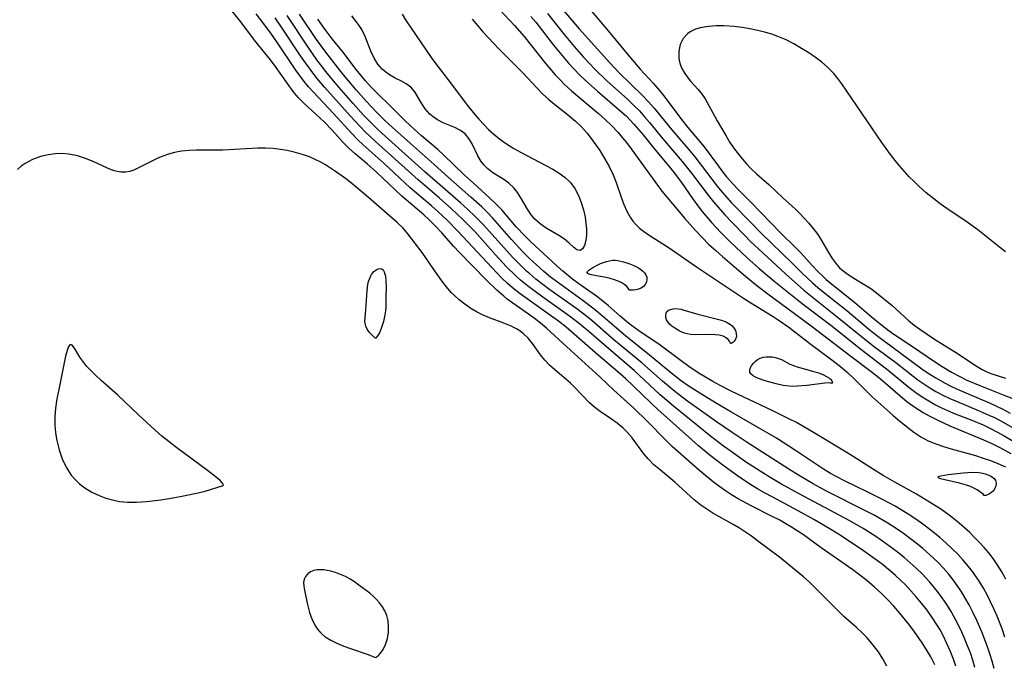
# Model space of a CAD drawing. Header units: inches. Extents: x 1073367 to 1082519, y 1569854 to 1574957.
# Tile 309 of 565: x 1080388 to 1080582, y 1572117 to 1572244. Entities that reach past the tile are written whole.
import ezdxf

# ---------------------------------------------------------------- set-up
doc = ezdxf.new("R2010")
doc.units = ezdxf.units.IN
doc.header["$MEASUREMENT"] = 0
doc.layers.add('CGG_CurvaNivelLidar_v1', color=7, linetype='Continuous', lineweight=30, true_color=0x008008)

msp = doc.modelspace()

# ---------------------------------------------------------------- linework, layer by layer
at = {"layer": 'CGG_CurvaNivelLidar_v1'}
for points in [[(1080493.7148, 1572247.7078, 74.5), (1080498.716, 1572241.8301, 74.5), (1080504.7531, 1572235.0951, 74.5), (1080506.6215, 1572233.1294, 74.5), (1080511.1061, 1572228.717, 74.5), (1080512.3548, 1572227.4009, 74.5), (1080513.4664, 1572226.1413, 74.5), (1080516.9654, 1572221.909, 74.5), (1080520.5228, 1572217.7487, 74.5), (1080521.4714, 1572216.587, 74.5), (1080524.8253, 1572212.1519, 74.5), (1080525.8918, 1572210.7971, 74.5), (1080526.8159, 1572209.6894, 74.5), (1080528.7451, 1572207.545, 74.5), (1080532.5902, 1572203.5435, 74.5), (1080534.5562, 1572201.549, 74.5), (1080540.6191, 1572195.6992, 74.5), (1080542.5871, 1572193.7326, 74.5), (1080544.6885, 1572191.7631, 74.5), (1080545.7753, 1572190.8145, 74.5), (1080547.1433, 1572189.6822, 74.5), (1080551.4324, 1572186.3095, 74.5), (1080555.6976, 1572182.7031, 74.5), (1080556.7892, 1572181.8221, 74.5), (1080558.6138, 1572180.428, 74.5), (1080566.2406, 1572174.8342, 74.5), (1080567.4723, 1572173.976, 74.5), (1080568.9827, 1572173.0138, 74.5), (1080570.7251, 1572172.0405, 74.5), (1080572.1012, 1572171.3452, 74.5), (1080573.4997, 1572170.6862, 74.5), (1080574.9152, 1572170.0568, 74.5), (1080579.7319, 1572168.0121, 74.5), (1080582.1928, 1572166.8496, 74.5), (1080583.6744, 1572166.0442, 74.5)], [(1080568.8019, 1572116.4461, 75), (1080567.9933, 1572118.0598, 75), (1080567.1059, 1572119.5536, 75), (1080566.1482, 1572121.0139, 75), (1080564.4543, 1572123.4267, 75), (1080563.6083, 1572124.5353, 75), (1080561.8352, 1572126.698, 75), (1080560.6889, 1572128.0114, 75), (1080559.5079, 1572129.2906, 75), (1080558.2829, 1572130.5226, 75), (1080556.9002, 1572131.7957, 75), (1080555.3703, 1572133.1044, 75), (1080554.0089, 1572134.169, 75), (1080552.6112, 1572135.1932, 75), (1080546.4251, 1572139.5115, 75), (1080542.896, 1572142.0605, 75), (1080541.6724, 1572142.9085, 75), (1080540.5815, 1572143.611, 75), (1080539.4676, 1572144.2796, 75), (1080538.2305, 1572144.9729, 75), (1080536.7707, 1572145.7366, 75), (1080532.5796, 1572147.8126, 75), (1080530.0122, 1572149.2169, 75), (1080528.7605, 1572149.9702, 75), (1080527.5682, 1572150.7386, 75), (1080526.4072, 1572151.5491, 75), (1080525.1764, 1572152.4885, 75), (1080522.4692, 1572154.7133, 75), (1080520.9819, 1572155.9851, 75), (1080517.1245, 1572159.4555, 75), (1080515.799, 1572160.7254, 75), (1080512.0996, 1572164.49, 75), (1080509.4897, 1572167.0279, 75), (1080508.1836, 1572168.2546, 75), (1080505.556, 1572170.6196, 75), (1080502.7582, 1572173.2351, 75), (1080496.2477, 1572179.1115, 75), (1080492.2889, 1572182.8085, 75), (1080491.0939, 1572183.8114, 75), (1080489.8588, 1572184.7678, 75), (1080484.5457, 1572188.5558, 75), (1080483.8353, 1572189.1152, 75), (1080482.4761, 1572190.3154, 75), (1080480.3902, 1572192.3721, 75), (1080475.0707, 1572197.7748, 75), (1080473.9801, 1572198.9304, 75), (1080471.6095, 1572201.6014, 75), (1080470.4023, 1572202.9127, 75), (1080469.159, 1572204.148, 75), (1080468.102, 1572205.1185, 75), (1080463.7389, 1572208.8492, 75), (1080458.6961, 1572213.6296, 75), (1080456.9904, 1572215.1052, 75), (1080454.5386, 1572217.1579, 75), (1080453.297, 1572218.2864, 75), (1080452.1493, 1572219.4742, 75), (1080450.05, 1572221.8131, 75), (1080448.5211, 1572223.4241, 75), (1080446.8355, 1572225.0102, 75), (1080444.4793, 1572227.0942, 75), (1080443.3132, 1572228.2602, 75), (1080442.3407, 1572229.4509, 75), (1080439.0109, 1572234.1803, 75), (1080437.8793, 1572235.6887, 75), (1080434.705, 1572239.5841, 75), (1080431.9992, 1572243.2098, 75), (1080430.318, 1572245.3072, 75)], [(1080572.9571, 1572116.1856, 74.5), (1080572.486, 1572117.5617, 74.5), (1080571.8377, 1572119.2143, 74.5), (1080571.1162, 1572120.8384, 74.5), (1080570.4929, 1572122.1063, 74.5), (1080569.8234, 1572123.3504, 74.5), (1080569.2667, 1572124.3012, 74.5), (1080568.2999, 1572125.7966, 74.5), (1080567.2749, 1572127.2182, 74.5), (1080566.1912, 1572128.5992, 74.5), (1080565.0622, 1572129.9459, 74.5), (1080564.0727, 1572131.0653, 74.5), (1080563.0537, 1572132.1574, 74.5), (1080561.9999, 1572133.2153, 74.5), (1080561.0548, 1572134.0988, 74.5), (1080560.0811, 1572134.9517, 74.5), (1080558.4149, 1572136.297, 74.5), (1080557.056, 1572137.3092, 74.5), (1080554.2688, 1572139.2501, 74.5), (1080549.8021, 1572142.1935, 74.5), (1080547.9965, 1572143.3185, 74.5), (1080544.9554, 1572145.1, 74.5), (1080541.8705, 1572146.8061, 74.5), (1080536.8455, 1572149.4881, 74.5), (1080535.2213, 1572150.3797, 74.5), (1080533.8704, 1572151.1638, 74.5), (1080532.5374, 1572151.9777, 74.5), (1080529.9226, 1572153.6863, 74.5), (1080527.2523, 1572155.5951, 74.5), (1080524.5253, 1572157.7237, 74.5), (1080522.2278, 1572159.658, 74.5), (1080520.9435, 1572160.787, 74.5), (1080514.2414, 1572166.8002, 74.5), (1080512.9793, 1572167.9719, 74.5), (1080509.3676, 1572171.4492, 74.5), (1080507.8719, 1572172.8344, 74.5), (1080506.2957, 1572174.2087, 74.5), (1080502.4255, 1572177.4727, 74.5), (1080497.1941, 1572182.1145, 74.5), (1080496.1544, 1572182.9874, 74.5), (1080494.635, 1572184.1825, 74.5), (1080493.0755, 1572185.333, 74.5), (1080487.0549, 1572189.5876, 74.5), (1080485.5799, 1572190.7431, 74.5), (1080484.502, 1572191.6896, 74.5), (1080483.4619, 1572192.6831, 74.5), (1080482.4486, 1572193.7106, 74.5), (1080474.7716, 1572201.9335, 74.5), (1080472.7528, 1572204.0119, 74.5), (1080470.8269, 1572205.8166, 74.5), (1080469.6123, 1572206.8922, 74.5), (1080465.4168, 1572210.4769, 74.5), (1080460.2787, 1572215.2571, 74.5), (1080456.1282, 1572218.9739, 74.5), (1080455.0262, 1572220.0264, 74.5), (1080453.9653, 1572221.115, 74.5), (1080450.2135, 1572225.2146, 74.5), (1080446.3319, 1572229.2974, 74.5), (1080445.3957, 1572230.3483, 74.5), (1080444.52, 1572231.4218, 74.5), (1080442.8686, 1572233.6629, 74.5), (1080439.1213, 1572239.231, 74.5), (1080438.0658, 1572240.7502, 74.5), (1080436.1787, 1572243.3021, 74.5), (1080435.0386, 1572244.7695, 74.5)], [(1080580.5008, 1572115.7252, 73.5), (1080580.1143, 1572117.1771, 73.5), (1080579.6723, 1572118.6166, 73.5), (1080579.1847, 1572120.0447, 73.5), (1080578.0601, 1572122.9579, 73.5), (1080577.0901, 1572125.18, 73.5), (1080576.3525, 1572126.7373, 73.5), (1080575.571, 1572128.2695, 73.5), (1080574.7354, 1572129.7686, 73.5), (1080574.0054, 1572130.9608, 73.5), (1080573.2307, 1572132.1225, 73.5), (1080572.4104, 1572133.2507, 73.5), (1080571.4986, 1572134.3946, 73.5), (1080570.5363, 1572135.4968, 73.5), (1080569.5248, 1572136.5584, 73.5), (1080568.4726, 1572137.5828, 73.5), (1080566.4298, 1572139.4016, 73.5), (1080565.3718, 1572140.2719, 73.5), (1080564.0073, 1572141.331, 73.5), (1080562.611, 1572142.3499, 73.5), (1080561.1851, 1572143.3282, 73.5), (1080559.5533, 1572144.3709, 73.5), (1080556.8195, 1572145.9499, 73.5), (1080555.1629, 1572146.838, 73.5), (1080547.4742, 1572150.7241, 73.5), (1080544.82, 1572152.1537, 73.5), (1080543.3696, 1572152.9772, 73.5), (1080541.9366, 1572153.828, 73.5), (1080540.0163, 1572155.026, 73.5), (1080531.6407, 1572160.3919, 73.5), (1080528.6354, 1572162.3659, 73.5), (1080525.7585, 1572164.3672, 73.5), (1080519.8585, 1572168.5633, 73.5), (1080517.5281, 1572170.3413, 73.5), (1080515.1004, 1572172.393, 73.5), (1080511.0513, 1572175.9705, 73.5), (1080505.511, 1572180.5375, 73.5), (1080501.2836, 1572184.243, 73.5), (1080500.2259, 1572185.1204, 73.5), (1080498.2596, 1572186.6182, 73.5), (1080492.954, 1572190.4018, 73.5), (1080491.5518, 1572191.4361, 73.5), (1080490.178, 1572192.5022, 73.5), (1080488.9798, 1572193.4982, 73.5), (1080488.3458, 1572194.0604, 73.5), (1080486.9444, 1572195.4001, 73.5), (1080485.5934, 1572196.797, 73.5), (1080479.8491, 1572203.1693, 73.5), (1080478.1729, 1572204.8787, 73.5), (1080476.7553, 1572206.2231, 73.5), (1080475.3051, 1572207.5418, 73.5), (1080468.3074, 1572213.6137, 73.5), (1080459.8255, 1572221.2383, 73.5), (1080458.7223, 1572222.2773, 73.5), (1080457.2694, 1572223.7243, 73.5), (1080456.2278, 1572224.8223, 73.5), (1080454.1898, 1572227.0668, 73.5), (1080450.9473, 1572230.7729, 73.5), (1080448.7828, 1572233.399, 73.5), (1080447.9259, 1572234.5125, 73.5), (1080447.0373, 1572235.7186, 73.5), (1080445.3188, 1572238.1752, 73.5), (1080441.1502, 1572244.4381, 73.5)], [(1080582.6047, 1572121.8957, 73), (1080582.0442, 1572123.5362, 73), (1080581.0699, 1572126.0809, 73), (1080580.4585, 1572127.4988, 73), (1080579.804, 1572128.8947, 73), (1080579.1061, 1572130.2662, 73), (1080578.3616, 1572131.6092, 73), (1080577.667, 1572132.7558, 73), (1080576.4191, 1572134.5774, 73), (1080575.4376, 1572135.8501, 73), (1080574.4013, 1572137.0802, 73), (1080573.3128, 1572138.2664, 73), (1080572.1724, 1572139.408, 73), (1080570.9888, 1572140.5085, 73), (1080569.769, 1572141.5721, 73), (1080568.0591, 1572142.9624, 73), (1080566.1909, 1572144.3622, 73), (1080564.8813, 1572145.2786, 73), (1080563.5482, 1572146.1604, 73), (1080562.1909, 1572147.0044, 73), (1080560.9738, 1572147.7145, 73), (1080558.4945, 1572149.0556, 73), (1080555.6232, 1572150.4871, 73), (1080551.0029, 1572152.7115, 73), (1080549.494, 1572153.499, 73), (1080548.265, 1572154.1941, 73), (1080546.8776, 1572155.0464, 73), (1080545.5127, 1572155.9371, 73), (1080541.3513, 1572158.7155, 73), (1080537.5667, 1572161.1089, 73), (1080533.7186, 1572163.399, 73), (1080528.6111, 1572166.316, 73), (1080525.5879, 1572168.1055, 73), (1080521.9721, 1572170.3136, 73), (1080520.4146, 1572171.3185, 73), (1080518.8948, 1572172.3725, 73), (1080517.0502, 1572173.7897, 73), (1080512.6002, 1572177.5072, 73), (1080507.8194, 1572181.285, 73), (1080506.0486, 1572182.7854, 73), (1080502.8632, 1572185.6045, 73), (1080501.6955, 1572186.5781, 73), (1080499.5119, 1572188.2245, 73), (1080494.4397, 1572191.8555, 73), (1080493.0821, 1572192.8924, 73), (1080491.7624, 1572193.9686, 73), (1080490.2728, 1572195.2848, 73), (1080488.8814, 1572196.5803, 73), (1080487.6721, 1572197.7915, 73), (1080485.3467, 1572200.3202, 73), (1080481.6765, 1572204.5005, 73), (1080480.6178, 1572205.6239, 73), (1080479.5052, 1572206.7056, 73), (1080477.3721, 1572208.6368, 73), (1080472.9154, 1572212.5573, 73), (1080470.1023, 1572215.0992, 73), (1080461.8566, 1572222.4018, 73), (1080460.4237, 1572223.739, 73), (1080458.7618, 1572225.3792, 73), (1080456.7334, 1572227.5374, 73), (1080454.7665, 1572229.7635, 73), (1080452.5822, 1572232.3303, 73), (1080451.5231, 1572233.6348, 73), (1080448.7715, 1572237.1778, 73), (1080446.9425, 1572239.7059, 73), (1080443.6213, 1572244.6924, 73)], [(1080463.795, 1572244.6775, 72), (1080464.4833, 1572243.6044, 72), (1080469.5128, 1572236.183, 72), (1080470.2569, 1572235.1376, 72), (1080472.8655, 1572231.7787, 72), (1080476.7035, 1572226.6948, 72), (1080477.7884, 1572225.3382, 72), (1080478.9135, 1572224.019, 72), (1080479.9582, 1572222.8935, 72), (1080480.8593, 1572221.9984, 72), (1080481.9154, 1572221.0331, 72), (1080483.015, 1572220.124, 72), (1080484.1627, 1572219.2822, 72), (1080485.8468, 1572218.2227, 72), (1080487.2883, 1572217.4163, 72), (1080492.1507, 1572214.8841, 72), (1080493.5045, 1572214.145, 72), (1080494.7849, 1572213.3585, 72), (1080495.9569, 1572212.4913, 72), (1080496.9788, 1572211.506, 72), (1080497.8575, 1572210.3101, 72), (1080498.5579, 1572208.9858, 72), (1080499.113, 1572207.5771, 72), (1080499.5453, 1572206.1243, 72), (1080499.8675, 1572204.6667, 72), (1080500.0517, 1572203.5099, 72), (1080500.1708, 1572202.3168, 72), (1080500.1817, 1572201.2032, 72), (1080500.0322, 1572200.0641, 72), (1080499.7401, 1572199.1241, 72), (1080499.3442, 1572198.4522, 72), (1080498.8749, 1572198.1346, 72), (1080498.2719, 1572198.2756, 72), (1080497.5809, 1572198.8101, 72), (1080496.7686, 1572199.5619, 72), (1080495.7901, 1572200.3758, 72), (1080494.6838, 1572201.1012, 72), (1080492.2116, 1572202.5522, 72), (1080491.0026, 1572203.3994, 72), (1080489.9891, 1572204.3261, 72), (1080489.2741, 1572205.1763, 72), (1080488.5426, 1572206.261, 72), (1080487.2392, 1572208.5096, 72), (1080486.5577, 1572209.5748, 72), (1080485.7819, 1572210.533, 72), (1080484.8554, 1572211.3626, 72), (1080483.8294, 1572212.0875, 72), (1080481.7014, 1572213.4571, 72), (1080480.7086, 1572214.2163, 72), (1080479.9062, 1572215.0139, 72), (1080479.4226, 1572215.6329, 72), (1080478.7363, 1572216.7678, 72), (1080477.5926, 1572219.1148, 72), (1080476.9751, 1572220.1918, 72), (1080476.218, 1572221.109, 72), (1080475.298, 1572221.7939, 72), (1080474.2341, 1572222.3381, 72), (1080471.9202, 1572223.3095, 72), (1080470.7857, 1572223.8848, 72), (1080469.9074, 1572224.4769, 72), (1080469.2895, 1572225.0115, 72), (1080468.386, 1572226.0465, 72), (1080467.6571, 1572227.161, 72), (1080467.0017, 1572228.2939, 72), (1080466.3241, 1572229.365, 72), (1080465.5275, 1572230.2911, 72), (1080464.6069, 1572230.9778, 72), (1080463.5606, 1572231.552, 72), (1080462.4527, 1572232.1042, 72), (1080461.3443, 1572232.7241, 72), (1080460.6016, 1572233.2423, 72), (1080459.9072, 1572233.8433, 72), (1080459.4279, 1572234.3518, 72), (1080459.0523, 1572234.8202, 72), (1080458.2878, 1572236.0437, 72), (1080457.6656, 1572237.4065, 72), (1080456.5493, 1572240.2606, 72), (1080455.8667, 1572241.6423, 72), (1080455.347, 1572242.4602, 72), (1080454.7657, 1572243.254, 72), (1080453.8802, 1572244.348, 72)], [(1080483.0141, 1572245.5975, 73), (1080485.987, 1572242.4313, 73), (1080487.8924, 1572240.2601, 73), (1080492.1093, 1572234.9165, 73), (1080493.9542, 1572232.7656, 73), (1080494.8638, 1572231.7896, 73), (1080495.8062, 1572230.8477, 73), (1080497.1682, 1572229.6054, 73), (1080502.5196, 1572225.1109, 73), (1080503.828, 1572223.9665, 73), (1080505.0831, 1572222.7722, 73), (1080506.3745, 1572221.3863, 73), (1080507.2042, 1572220.4137, 73), (1080508.0035, 1572219.4148, 73), (1080508.9296, 1572218.1804, 73), (1080514.1215, 1572210.9929, 73), (1080514.9856, 1572209.847, 73), (1080516.0295, 1572208.5547, 73), (1080519.531, 1572204.4414, 73), (1080521.6164, 1572202.077, 73), (1080522.9299, 1572200.6741, 73), (1080524.291, 1572199.3162, 73), (1080525.6101, 1572198.1007, 73), (1080526.9635, 1572196.9185, 73), (1080531.0747, 1572193.4235, 73), (1080533.7156, 1572191.2392, 73), (1080536.1406, 1572189.3774, 73), (1080539.6083, 1572186.8489, 73), (1080544.4554, 1572183.2534, 73), (1080552.2524, 1572177.2983, 73), (1080556.5377, 1572174.0704, 73), (1080558.1089, 1572172.8042, 73), (1080561.9673, 1572169.4518, 73), (1080563.2901, 1572168.3878, 73), (1080564.8713, 1572167.2603, 73), (1080566.5184, 1572166.2211, 73), (1080567.681, 1572165.5542, 73), (1080569.4017, 1572164.6648, 73), (1080571.7506, 1572163.6037, 73), (1080578.3634, 1572160.84, 73), (1080580.0578, 1572160.0632, 73), (1080581.726, 1572159.2367, 73), (1080583.7942, 1572158.1384, 73)], [(1080492.4755, 1572244.7994, 74), (1080495.7558, 1572240.6929, 74), (1080497.7317, 1572238.2931, 74), (1080499.5431, 1572236.2344, 74), (1080501.7809, 1572233.8616, 74), (1080504.1696, 1572231.5606, 74), (1080508.2088, 1572227.9257, 74), (1080509.4098, 1572226.7892, 74), (1080510.5696, 1572225.614, 74), (1080511.5992, 1572224.4842, 74), (1080512.5961, 1572223.324, 74), (1080515.2172, 1572220.1541, 74), (1080519.0241, 1572215.6715, 74), (1080520.8654, 1572213.3295, 74), (1080524.131, 1572209.0312, 74), (1080525.2052, 1572207.7174, 74), (1080527.4419, 1572205.1565, 74), (1080528.9207, 1572203.5593, 74), (1080531.2899, 1572201.1167, 74), (1080532.498, 1572199.9166, 74), (1080534.8782, 1572197.6365, 74), (1080539.3801, 1572193.5088, 74), (1080543.008, 1572190.3214, 74), (1080545.6132, 1572188.1883, 74), (1080549.911, 1572184.814, 74), (1080555.3409, 1572180.3675, 74), (1080556.8953, 1572179.1711, 74), (1080561.1099, 1572176.0224, 74), (1080565.4531, 1572172.666, 74), (1080566.6418, 1572171.816, 74), (1080567.7893, 1572171.0667, 74), (1080568.97, 1572170.3688, 74), (1080570.3454, 1572169.641, 74), (1080571.7534, 1572168.9682, 74), (1080573.1854, 1572168.3374, 74), (1080577.0705, 1572166.7395, 74), (1080579.4739, 1572165.7001, 74), (1080580.5368, 1572165.196, 74), (1080582.2611, 1572164.2933, 74), (1080583.9446, 1572163.3182, 74)], [(1080500.7116, 1572245.7175, 75), (1080504.3995, 1572241.4387, 75), (1080508.8372, 1572236.068, 75), (1080510.7524, 1572233.8728, 75), (1080513.3078, 1572231.0757, 75), (1080514.5446, 1572229.6454, 75), (1080515.5611, 1572228.3549, 75), (1080518.8443, 1572223.9302, 75), (1080520.1472, 1572222.3322, 75), (1080522.2893, 1572219.808, 75), (1080523.3254, 1572218.5226, 75), (1080525.9384, 1572214.9753, 75), (1080526.8138, 1572213.8195, 75), (1080527.7595, 1572212.6478, 75), (1080529.0125, 1572211.2337, 75), (1080530.2023, 1572210.0047, 75), (1080532.6359, 1572207.584, 75), (1080536.3459, 1572203.6738, 75), (1080538.5748, 1572201.4251, 75), (1080541.1862, 1572198.8729, 75), (1080542.454, 1572197.5749, 75), (1080544.6491, 1572195.1692, 75), (1080545.7619, 1572193.9851, 75), (1080546.5647, 1572193.1888, 75), (1080547.3933, 1572192.4179, 75), (1080548.8017, 1572191.2089, 75), (1080553.0262, 1572187.873, 75), (1080556.2238, 1572185.1315, 75), (1080558.3277, 1572183.4007, 75), (1080559.7959, 1572182.3138, 75), (1080560.7426, 1572181.6558, 75), (1080564.3953, 1572179.2286, 75), (1080568.7145, 1572176.2481, 75), (1080570.2536, 1572175.2622, 75), (1080572.0665, 1572174.1607, 75), (1080573.5719, 1572173.344, 75), (1080575.1192, 1572172.5902, 75), (1080577.6749, 1572171.487, 75), (1080582.2768, 1572169.7105, 75), (1080584.3065, 1572168.8869, 75)], [(1080576.7086, 1572115.9524, 74), (1080576.2823, 1572117.3983, 74), (1080575.8007, 1572118.8305, 74), (1080575.2698, 1572120.2483, 74), (1080574.5936, 1572121.8796, 74), (1080573.8586, 1572123.4868, 74), (1080572.9634, 1572125.2568, 74), (1080571.9912, 1572126.9844, 74), (1080571.1461, 1572128.342, 74), (1080570.2494, 1572129.6651, 74), (1080569.3025, 1572130.9516, 74), (1080567.8195, 1572132.761, 74), (1080566.2947, 1572134.3931, 74), (1080565.1451, 1572135.5102, 74), (1080563.9565, 1572136.5893, 74), (1080562.7337, 1572137.6326, 74), (1080561.3512, 1572138.7412, 74), (1080559.9358, 1572139.8101, 74), (1080558.4904, 1572140.8399, 74), (1080556.9606, 1572141.8675, 74), (1080554.6654, 1572143.3134, 74), (1080552.0177, 1572144.8431, 74), (1080541.9007, 1572150.2283, 74), (1080538.5861, 1572152.0651, 74), (1080536.684, 1572153.1769, 74), (1080534.3747, 1572154.6166, 74), (1080531.5151, 1572156.5024, 74), (1080528.6565, 1572158.4812, 74), (1080527.162, 1572159.5804, 74), (1080524.6099, 1572161.5655, 74), (1080517.297, 1572167.4415, 74), (1080514.6912, 1572169.7011, 74), (1080509.5232, 1572174.4658, 74), (1080504.0798, 1572179.1065, 74), (1080500.6519, 1572182.1273, 74), (1080498.785, 1572183.6961, 74), (1080496.8205, 1572185.2037, 74), (1080491.5503, 1572188.9401, 74), (1080488.7739, 1572190.9737, 74), (1080487.1545, 1572192.2793, 74), (1080486.2636, 1572193.0758, 74), (1080484.3259, 1572194.9945, 74), (1080482.2436, 1572197.2552, 74), (1080478.1866, 1572201.7832, 74), (1080476.8957, 1572203.131, 74), (1080475.7993, 1572204.2192, 74), (1080473.5357, 1572206.3304, 74), (1080471.1028, 1572208.4731, 74), (1080466.9767, 1572212.0181, 74), (1080458.5752, 1572219.6063, 74), (1080456.5299, 1572221.5341, 74), (1080455.5521, 1572222.5368, 74), (1080453.6362, 1572224.6156, 74), (1080448.5326, 1572230.3069, 74), (1080447.0726, 1572232.0107, 74), (1080446.3871, 1572232.8748, 74), (1080444.7545, 1572235.1003, 74), (1080443.8128, 1572236.4668, 74), (1080440.2045, 1572241.9509, 74), (1080438.8095, 1572243.9466, 74)], [(1080582.8163, 1572133.3371, 72.5), (1080582.004, 1572134.8282, 72.5), (1080581.1061, 1572136.2641, 72.5), (1080580.2912, 1572137.4072, 72.5), (1080579.4221, 1572138.5124, 72.5), (1080578.5104, 1572139.5866, 72.5), (1080577.5945, 1572140.6011, 72.5), (1080576.6466, 1572141.5882, 72.5), (1080575.6682, 1572142.5428, 72.5), (1080573.5953, 1572144.4021, 72.5), (1080572.5014, 1572145.3023, 72.5), (1080571.376, 1572146.1624, 72.5), (1080569.9914, 1572147.1287, 72.5), (1080566.906, 1572149.0803, 72.5), (1080565.2159, 1572150.0759, 72.5), (1080560.9215, 1572152.4526, 72.5), (1080558.6311, 1572153.7579, 72.5), (1080556.6957, 1572154.9514, 72.5), (1080552.6765, 1572157.5574, 72.5), (1080551.3451, 1572158.3821, 72.5), (1080545.2299, 1572162.079, 72.5), (1080541.5097, 1572164.2005, 72.5), (1080540.1695, 1572164.9177, 72.5), (1080536.9037, 1572166.5256, 72.5), (1080528.6804, 1572170.3959, 72.5), (1080526.5178, 1572171.5154, 72.5), (1080525.0395, 1572172.3194, 72.5), (1080523.5862, 1572173.152, 72.5), (1080522.1692, 1572174.0266, 72.5), (1080520.3231, 1572175.2768, 72.5), (1080518.7833, 1572176.3693, 72.5), (1080514.673, 1572179.4546, 72.5), (1080510.4422, 1572182.3022, 72.5), (1080509.0107, 1572183.3422, 72.5), (1080508.1325, 1572184.0369, 72.5), (1080506.8006, 1572185.1711, 72.5), (1080504.443, 1572187.2672, 72.5), (1080503.3626, 1572188.1694, 72.5), (1080502.1257, 1572189.1029, 72.5), (1080498.6326, 1572191.5829, 72.5), (1080497.4067, 1572192.4923, 72.5), (1080495.4693, 1572194.0544, 72.5), (1080494.3469, 1572195.0557, 72.5), (1080490.0109, 1572199.0472, 72.5), (1080488.9588, 1572200.0373, 72.5), (1080487.9877, 1572201.0119, 72.5), (1080486.3226, 1572202.8144, 72.5), (1080483.443, 1572206.1164, 72.5), (1080482.3157, 1572207.3169, 72.5), (1080481.1224, 1572208.4646, 72.5), (1080477.8509, 1572211.3654, 72.5), (1080476.1198, 1572212.9489, 72.5), (1080471.9961, 1572216.9791, 72.5), (1080470.8989, 1572217.9552, 72.5), (1080467.6306, 1572220.7381, 72.5), (1080465.4415, 1572222.7043, 72.5), (1080464.2849, 1572223.8004, 72.5), (1080461.5592, 1572226.5237, 72.5), (1080458.8663, 1572229.1178, 72.5), (1080457.7069, 1572230.3248, 72.5), (1080456.5848, 1572231.5731, 72.5), (1080454.7578, 1572233.7723, 72.5), (1080452.1209, 1572237.2525, 72.5), (1080450.0309, 1572239.8468, 72.5), (1080448.4199, 1572241.9358, 72.5), (1080447.1726, 1572243.7376, 72.5)], [(1080477.6207, 1572243.7351, 72.5), (1080478.7228, 1572242.3961, 72.5), (1080479.7274, 1572241.2376, 72.5), (1080481.8013, 1572238.9768, 72.5), (1080482.8663, 1572237.8751, 72.5), (1080487.6107, 1572233.1324, 72.5), (1080490.3383, 1572230.1889, 72.5), (1080491.4955, 1572228.9888, 72.5), (1080492.6999, 1572227.8555, 72.5), (1080493.8941, 1572226.8669, 72.5), (1080496.3572, 1572224.9748, 72.5), (1080497.9572, 1572223.641, 72.5), (1080499.0763, 1572222.573, 72.5), (1080500.2984, 1572221.2131, 72.5), (1080501.427, 1572219.7634, 72.5), (1080502.7603, 1572217.8167, 72.5), (1080503.7201, 1572216.2632, 72.5), (1080504.6008, 1572214.6744, 72.5), (1080505.3755, 1572213.0471, 72.5), (1080505.9752, 1572211.5256, 72.5), (1080506.9703, 1572208.6108, 72.5), (1080507.4854, 1572207.1971, 72.5), (1080508.0752, 1572205.8472, 72.5), (1080508.7411, 1572204.6659, 72.5), (1080509.2818, 1572203.917, 72.5), (1080509.8767, 1572203.2439, 72.5), (1080510.6053, 1572202.5529, 72.5), (1080511.3943, 1572201.9081, 72.5), (1080512.5026, 1572201.1131, 72.5), (1080516.4139, 1572198.6269, 72.5), (1080517.9545, 1572197.6094, 72.5), (1080521.8415, 1572194.9001, 72.5), (1080531.0778, 1572188.7126, 72.5), (1080532.5074, 1572187.7861, 72.5), (1080536.9503, 1572185.107, 72.5), (1080538.142, 1572184.338, 72.5), (1080540.0163, 1572183.0249, 72.5), (1080544.4618, 1572179.5827, 72.5), (1080548.2226, 1572176.797, 72.5), (1080550.1788, 1572175.2477, 72.5), (1080551.5862, 1572174.0648, 72.5), (1080552.9325, 1572172.8389, 72.5), (1080555.4665, 1572170.2786, 72.5), (1080556.4037, 1572169.3809, 72.5), (1080560.5479, 1572165.6443, 72.5), (1080561.935, 1572164.4867, 72.5), (1080564.6646, 1572162.3315, 72.5), (1080566.0541, 1572161.3906, 72.5), (1080567.4888, 1572160.6346, 72.5), (1080569.0129, 1572159.9987, 72.5), (1080570.497, 1572159.4811, 72.5), (1080572.0216, 1572159.0148, 72.5), (1080576.7941, 1572157.7003, 72.5), (1080578.3319, 1572157.2287, 72.5), (1080579.782, 1572156.7208, 72.5), (1080581.2093, 1572156.1675, 72.5), (1080582.7377, 1572155.5245, 72.5)], [(1080489.2091, 1572244.2573, 73.5), (1080490.1661, 1572243.1103, 73.5), (1080493.6661, 1572238.593, 73.5), (1080495.6003, 1572236.2031, 73.5), (1080496.6048, 1572235.0414, 73.5), (1080497.6402, 1572233.9094, 73.5), (1080498.8529, 1572232.6772, 73.5), (1080499.9767, 1572231.6083, 73.5), (1080502.2927, 1572229.5401, 73.5), (1080506.6666, 1572225.804, 73.5), (1080507.9391, 1572224.63, 73.5), (1080509.5022, 1572223.0191, 73.5), (1080511.2942, 1572220.9243, 73.5), (1080513.4044, 1572218.3049, 73.5), (1080516.6445, 1572214.4057, 73.5), (1080517.6945, 1572213.0807, 73.5), (1080518.9998, 1572211.3072, 73.5), (1080521.0461, 1572208.3926, 73.5), (1080522.097, 1572206.9525, 73.5), (1080522.9638, 1572205.8363, 73.5), (1080524.7828, 1572203.668, 73.5), (1080526.645, 1572201.6439, 73.5), (1080528.4688, 1572199.8364, 73.5), (1080531.7491, 1572196.7576, 73.5), (1080534.1953, 1572194.59, 73.5), (1080537.0832, 1572192.1506, 73.5), (1080542.6652, 1572187.7046, 73.5), (1080548.6003, 1572183.2066, 73.5), (1080553.9133, 1572178.9452, 73.5), (1080559.6118, 1572174.5322, 73.5), (1080563.7267, 1572171.1574, 73.5), (1080565.0309, 1572170.1598, 73.5), (1080566.2943, 1572169.282, 73.5), (1080567.5979, 1572168.4652, 73.5), (1080568.9405, 1572167.7128, 73.5), (1080570.1154, 1572167.1246, 73.5), (1080571.3134, 1572166.5793, 73.5), (1080572.7859, 1572165.9648, 73.5), (1080575.7651, 1572164.7968, 73.5), (1080578.3005, 1572163.7449, 73.5), (1080579.7999, 1572163.04, 73.5), (1080581.1409, 1572162.3489, 73.5), (1080582.4615, 1572161.62, 73.5), (1080585.0472, 1572160.0762, 73.5)], [(1080582.71, 1572197.8862, 75.5), (1080581.5446, 1572198.7737, 75.5), (1080577.298, 1572202.1918, 75.5), (1080575.1564, 1572203.7087, 75.5), (1080571.1577, 1572206.3725, 75.5), (1080569.8578, 1572207.317, 75.5), (1080568.5832, 1572208.3001, 75.5), (1080567.1162, 1572209.4994, 75.5), (1080565.6969, 1572210.7554, 75.5), (1080564.7214, 1572211.6942, 75.5), (1080563.7756, 1572212.6642, 75.5), (1080561.8949, 1572214.7556, 75.5), (1080560.9696, 1572215.8819, 75.5), (1080560.0838, 1572217.045, 75.5), (1080558.3874, 1572219.4354, 75.5), (1080550.4949, 1572230.958, 75.5), (1080549.7082, 1572231.9979, 75.5), (1080548.8753, 1572232.9939, 75.5), (1080548.3009, 1572233.6139, 75.5), (1080547.6627, 1572234.2403, 75.5), (1080546.5221, 1572235.2317, 75.5), (1080545.3155, 1572236.1523, 75.5), (1080543.9543, 1572237.0807, 75.5), (1080542.5512, 1572237.9559, 75.5), (1080541.037, 1572238.8306, 75.5), (1080539.4862, 1572239.6315, 75.5), (1080537.8884, 1572240.323, 75.5), (1080536.6935, 1572240.739, 75.5), (1080535.4746, 1572241.0969, 75.5), (1080533.9313, 1572241.4862, 75.5), (1080532.3722, 1572241.8157, 75.5), (1080530.8072, 1572242.0803, 75.5), (1080529.2469, 1572242.2694, 75.5), (1080527.1959, 1572242.3907, 75.5), (1080525.6921, 1572242.3817, 75.5), (1080524.2473, 1572242.2764, 75.5), (1080522.8877, 1572242.0609, 75.5), (1080521.6456, 1572241.7139, 75.5), (1080520.5609, 1572241.2059, 75.5), (1080520.0981, 1572240.8838, 75.5), (1080519.2189, 1572239.9158, 75.5), (1080518.6335, 1572238.7327, 75.5), (1080518.3343, 1572237.4192, 75.5), (1080518.3377, 1572236.0485, 75.5), (1080518.4701, 1572235.3307, 75.5), (1080518.6888, 1572234.6239, 75.5), (1080518.9458, 1572234.0189, 75.5), (1080519.3813, 1572233.2138, 75.5), (1080519.9762, 1572232.3434, 75.5), (1080520.6452, 1572231.5147, 75.5), (1080522.1774, 1572229.8173, 75.5), (1080522.9458, 1572228.8744, 75.5), (1080523.5279, 1572227.985, 75.5), (1080525.9058, 1572223.6815, 75.5), (1080527.5891, 1572220.7747, 75.5), (1080528.4165, 1572219.3981, 75.5), (1080529.308, 1572218.0691, 75.5), (1080530.0759, 1572217.073, 75.5), (1080530.8831, 1572216.1091, 75.5), (1080531.6606, 1572215.2217, 75.5), (1080532.4701, 1572214.363, 75.5), (1080533.649, 1572213.253, 75.5), (1080536.1068, 1572211.1085, 75.5), (1080538.8762, 1572208.5246, 75.5), (1080541.3501, 1572206.2824, 75.5), (1080542.2265, 1572205.402, 75.5), (1080543.8858, 1572203.5761, 75.5), (1080544.8452, 1572202.4497, 75.5), (1080545.7294, 1572201.2907, 75.5), (1080546.4799, 1572200.1227, 75.5), (1080547.8386, 1572197.7312, 75.5), (1080548.5427, 1572196.5764, 75.5), (1080549.3285, 1572195.4973, 75.5), (1080550.0429, 1572194.7192, 75.5), (1080550.427, 1572194.366, 75.5), (1080551.7532, 1572193.362, 75.5), (1080553.1947, 1572192.4608, 75.5), (1080554.6853, 1572191.5787, 75.5), (1080556.1633, 1572190.6339, 75.5), (1080557.3222, 1572189.7772, 75.5), (1080560.3606, 1572187.2681, 75.5), (1080563.697, 1572184.258, 75.5), (1080564.7364, 1572183.4261, 75.5), (1080565.8166, 1572182.6319, 75.5), (1080568.7064, 1572180.6707, 75.5), (1080572.5669, 1572178.3152, 75.5), (1080573.2313, 1572177.8922, 75.5), (1080576.7957, 1572175.4645, 75.5), (1080578.1118, 1572174.6966, 75.5), (1080578.9134, 1572174.2991, 75.5), (1080579.868, 1572173.8906, 75.5), (1080581.2685, 1572173.393, 75.5), (1080582.7032, 1572172.9681, 75.5)], [(1080559.356, 1572116.188, 75.5), (1080558.5528, 1572117.6383, 75.5), (1080557.6758, 1572119.025, 75.5), (1080556.9306, 1572120.0351, 75.5), (1080556.1374, 1572121.0044, 75.5), (1080555.3726, 1572121.8741, 75.5), (1080554.5731, 1572122.7088, 75.5), (1080553.369, 1572123.8264, 75.5), (1080550.8781, 1572125.9971, 75.5), (1080549.7225, 1572127.0927, 75.5), (1080544.0214, 1572132.8009, 75.5), (1080542.9016, 1572133.7996, 75.5), (1080538.1864, 1572137.6621, 75.5), (1080533.8594, 1572140.9359, 75.5), (1080532.6869, 1572141.8031, 75.5), (1080531.4906, 1572142.6317, 75.5), (1080530.2957, 1572143.3817, 75.5), (1080529.0775, 1572144.0959, 75.5), (1080525.0657, 1572146.3715, 75.5), (1080523.836, 1572147.1183, 75.5), (1080522.6617, 1572147.9235, 75.5), (1080521.3843, 1572148.9593, 75.5), (1080517.5774, 1572152.4846, 75.5), (1080514.7155, 1572154.8166, 75.5), (1080513.449, 1572155.8917, 75.5), (1080512.2842, 1572157.04, 75.5), (1080511.4528, 1572158.0364, 75.5), (1080509.1405, 1572161.1825, 75.5), (1080508.0999, 1572162.3857, 75.5), (1080507.7305, 1572162.7591, 75.5), (1080507.3603, 1572163.1084, 75.5), (1080506.1935, 1572164.0744, 75.5), (1080505.099, 1572164.8565, 75.5), (1080502.8743, 1572166.369, 75.5), (1080501.8081, 1572167.186, 75.5), (1080500.7624, 1572168.1309, 75.5), (1080497.7788, 1572171.2166, 75.5), (1080497.0022, 1572171.9638, 75.5), (1080496.0962, 1572172.7838, 75.5), (1080493.9188, 1572174.6142, 75.5), (1080492.8808, 1572175.5336, 75.5), (1080491.9297, 1572176.5034, 75.5), (1080491.0649, 1572177.5819, 75.5), (1080489.4834, 1572179.8155, 75.5), (1080488.6354, 1572180.8683, 75.5), (1080487.6898, 1572181.7895, 75.5), (1080487.0793, 1572182.2565, 75.5), (1080486.4737, 1572182.6436, 75.5), (1080485.2061, 1572183.2839, 75.5), (1080483.856, 1572183.8244, 75.5), (1080481.0561, 1572184.842, 75.5), (1080479.6757, 1572185.4351, 75.5), (1080478.625, 1572185.9832, 75.5), (1080477.3838, 1572186.72, 75.5), (1080476.1801, 1572187.531, 75.5), (1080475.0329, 1572188.4173, 75.5), (1080474.1861, 1572189.1731, 75.5), (1080473.5071, 1572189.8729, 75.5), (1080472.5543, 1572190.9826, 75.5), (1080471.6478, 1572192.1475, 75.5), (1080469.9104, 1572194.5534, 75.5), (1080467.7939, 1572197.7218, 75.5), (1080464.9352, 1572201.4334, 75.5), (1080464.0115, 1572202.5231, 75.5), (1080462.8549, 1572203.6484, 75.5), (1080460.3115, 1572205.8147, 75.5), (1080457.1956, 1572208.5787, 75.5), (1080453.8915, 1572211.3025, 75.5), (1080452.6253, 1572212.2909, 75.5), (1080450.4671, 1572213.8383, 75.5), (1080448.6946, 1572214.9874, 75.5), (1080447.7822, 1572215.52, 75.5), (1080446.679, 1572216.072, 75.5), (1080445.5338, 1572216.5541, 75.5), (1080444.3543, 1572216.9729, 75.5), (1080442.5452, 1572217.4926, 75.5), (1080441.1902, 1572217.8042, 75.5), (1080439.8176, 1572218.05, 75.5), (1080438.4296, 1572218.2161, 75.5), (1080436.9004, 1572218.2955, 75.5), (1080435.3601, 1572218.29, 75.5), (1080428.5119, 1572217.92, 75.5), (1080423.3216, 1572217.895, 75.5), (1080421.8275, 1572217.8334, 75.5), (1080420.3636, 1572217.6897, 75.5), (1080418.9404, 1572217.4314, 75.5), (1080417.7783, 1572217.1053, 75.5), (1080416.6528, 1572216.6967, 75.5), (1080415.5641, 1572216.2289, 75.5), (1080411.7494, 1572214.3334, 75.5), (1080410.9545, 1572213.9834, 75.5), (1080410.1632, 1572213.7169, 75.5), (1080409.3167, 1572213.5618, 75.5), (1080408.4584, 1572213.5516, 75.5), (1080407.6696, 1572213.6756, 75.5), (1080406.875, 1572213.905, 75.5), (1080405.7354, 1572214.3541, 75.5), (1080402.9336, 1572215.6341, 75.5), (1080401.4466, 1572216.2481, 75.5), (1080399.8076, 1572216.7749, 75.5), (1080398.1203, 1572217.1151, 75.5), (1080396.774, 1572217.2177, 75.5), (1080395.4262, 1572217.1776, 75.5), (1080394.0939, 1572217.0013, 75.5), (1080392.5278, 1572216.6144, 75.5), (1080390.9705, 1572216.0356, 75.5), (1080389.5295, 1572215.2755, 75.5), (1080388.7383, 1572214.7203, 75.5), (1080388.0213, 1572214.0825, 75.5)]]:
    msp.add_polyline3d(points, dxfattribs=at)
for points in [[(1080508.5, 1572190.3597, 72), (1080508.4945, 1572190.4824, 72), (1080508.3489, 1572190.7212, 72), (1080508.0746, 1572191.0363, 72), (1080507.6753, 1572191.3823, 72), (1080507.0988, 1572191.7491, 72), (1080506.4069, 1572192.0792, 72), (1080505.6395, 1572192.3647, 72), (1080504.8407, 1572192.6022, 72), (1080504.0564, 1572192.7908, 72), (1080502.106, 1572193.1218, 72), (1080501.0658, 1572193.3366, 72), (1080500.6653, 1572193.4653, 72), (1080500.3866, 1572193.6159, 72), (1080500.2737, 1572193.7962, 72), (1080500.3572, 1572194.0064, 72), (1080500.5952, 1572194.243, 72), (1080501.3726, 1572194.7602, 72), (1080502.379, 1572195.2877, 72), (1080502.9283, 1572195.5372, 72), (1080504.0771, 1572195.9612, 72), (1080504.6675, 1572196.1099, 72), (1080505.2655, 1572196.1926, 72), (1080505.8036, 1572196.1974, 72), (1080506.3448, 1572196.1462, 72), (1080507.4274, 1572195.9218, 72), (1080508.4957, 1572195.5823, 72), (1080509.4543, 1572195.1863, 72), (1080510.3992, 1572194.681, 72), (1080510.8521, 1572194.3771, 72), (1080511.2602, 1572194.0477, 72), (1080511.6081, 1572193.6902, 72), (1080511.874, 1572193.2998, 72), (1080512.0352, 1572192.8753, 72), (1080512.0629, 1572192.4045, 72), (1080511.953, 1572191.9129, 72), (1080511.7172, 1572191.4393, 72), (1080511.3675, 1572191.0217, 72), (1080510.9178, 1572190.6942, 72), (1080510.3975, 1572190.4775, 72), (1080509.8523, 1572190.3524, 72), (1080509.3362, 1572190.2973, 72), (1080508.9028, 1572190.2917, 72), (1080508.6056, 1572190.3172, 72)], [(1080458.5, 1572180.8175, 75.5), (1080457.5291, 1572181.838, 75.5), (1080457.1908, 1572182.2575, 75.5), (1080456.8837, 1572182.722, 75.5), (1080456.6485, 1572183.2247, 75.5), (1080456.519, 1572183.7448, 75.5), (1080456.4778, 1572184.2827, 75.5), (1080456.4988, 1572184.8249, 75.5), (1080456.6841, 1572186.5127, 75.5), (1080456.9044, 1572190.2068, 75.5), (1080457.0642, 1572191.4167, 75.5), (1080457.1944, 1572191.9949, 75.5), (1080457.3564, 1572192.5047, 75.5), (1080457.5591, 1572192.9821, 75.5), (1080457.8031, 1572193.4173, 75.5), (1080458.201, 1572193.9236, 75.5), (1080458.6718, 1572194.3221, 75.5), (1080459.0793, 1572194.5241, 75.5), (1080459.4747, 1572194.5973, 75.5), (1080459.8249, 1572194.5202, 75.5), (1080460.0897, 1572194.2905, 75.5), (1080460.2919, 1572193.9364, 75.5), (1080460.4382, 1572193.4903, 75.5), (1080460.5195, 1572193.0766, 75.5), (1080460.6089, 1572192.1556, 75.5), (1080460.6438, 1572191.0188, 75.5), (1080460.636, 1572189.0171, 75.5), (1080460.5791, 1572186.9875, 75.5), (1080460.5243, 1572186.2579, 75.5), (1080460.4193, 1572185.4542, 75.5), (1080460.1561, 1572184.1588, 75.5), (1080459.9803, 1572183.5246, 75.5), (1080459.7773, 1572182.9229, 75.5), (1080459.3243, 1572181.9038, 75.5), (1080459.0906, 1572181.4996, 75.5), (1080458.8143, 1572181.1096, 75.5), (1080458.6034, 1572180.8762, 75.5)], [(1080528.5, 1572179.7976, 72), (1080528.4968, 1572179.9742, 72), (1080528.353, 1572180.2574, 72), (1080528.0716, 1572180.5963, 72), (1080527.6485, 1572180.9294, 72), (1080527.0539, 1572181.2105, 72), (1080526.3274, 1572181.4066, 72), (1080525.506, 1572181.5239, 72), (1080524.6309, 1572181.5767, 72), (1080521.3808, 1572181.5362, 72), (1080520.6542, 1572181.5977, 72), (1080520.0674, 1572181.7042, 72), (1080519.4959, 1572181.8583, 72), (1080518.9442, 1572182.0553, 72), (1080518.4183, 1572182.2933, 72), (1080517.5328, 1572182.8172, 72), (1080516.9955, 1572183.1985, 72), (1080516.5235, 1572183.6049, 72), (1080516.149, 1572184.0485, 72), (1080515.9256, 1572184.4731, 72), (1080515.7991, 1572184.9128, 72), (1080515.7675, 1572185.344, 72), (1080515.8353, 1572185.7424, 72), (1080516.0135, 1572186.0818, 72), (1080516.31, 1572186.34, 72), (1080516.7024, 1572186.5208, 72), (1080517.1647, 1572186.6305, 72), (1080517.6761, 1572186.671, 72), (1080518.2192, 1572186.6399, 72), (1080518.7764, 1572186.5378, 72), (1080519.3489, 1572186.3843, 72), (1080520.5398, 1572186.0115, 72), (1080522.0639, 1572185.5875, 72), (1080525.9849, 1572184.6215, 72), (1080526.7409, 1572184.3975, 72), (1080527.4677, 1572184.14, 72), (1080527.8564, 1572183.9646, 72), (1080528.5115, 1572183.5474, 72), (1080528.8502, 1572183.2513, 72), (1080529.1415, 1572182.9217, 72), (1080529.4851, 1572182.3409, 72), (1080529.6691, 1572181.734, 72), (1080529.6865, 1572181.1517, 72), (1080529.5386, 1572180.6406, 72), (1080529.2736, 1572180.2558, 72), (1080528.9604, 1572179.9791, 72), (1080528.6792, 1572179.821, 72)], [(1080428.5, 1572151.73, 76), (1080428.6147, 1572151.8561, 76), (1080428.558, 1572152.0413, 76), (1080428.3885, 1572152.2935, 76), (1080427.9273, 1572152.7853, 76), (1080426.8854, 1572153.6847, 76), (1080425.4707, 1572154.7755, 76), (1080419.3837, 1572159.2452, 76), (1080417.8884, 1572160.4069, 76), (1080416.4727, 1572161.5641, 76), (1080415.1678, 1572162.6952, 76), (1080411.9485, 1572165.6462, 76), (1080407.7341, 1572169.6484, 76), (1080404.497, 1572172.5189, 76), (1080403.3965, 1572173.5352, 76), (1080402.3742, 1572174.5485, 76), (1080401.6923, 1572175.2896, 76), (1080401.0819, 1572176.0286, 76), (1080400.3299, 1572177.0951, 76), (1080399.2172, 1572178.8903, 76), (1080398.7946, 1572179.4392, 76), (1080398.4035, 1572179.6031, 76), (1080398.0725, 1572179.2277, 76), (1080397.7734, 1572178.4165, 76), (1080397.4865, 1572177.2847, 76), (1080396.1314, 1572170.7604, 76), (1080395.7879, 1572168.9156, 76), (1080395.5164, 1572167.0415, 76), (1080395.379, 1572165.4086, 76), (1080395.3658, 1572163.7769, 76), (1080395.4945, 1572162.2219, 76), (1080395.7497, 1572160.687, 76), (1080396.2125, 1572158.8515, 76), (1080396.8325, 1572157.0846, 76), (1080397.6173, 1572155.4177, 76), (1080398.2694, 1572154.3442, 76), (1080398.6172, 1572153.859, 76), (1080399.2854, 1572153.0616, 76), (1080400.2249, 1572152.1663, 76), (1080401.2629, 1572151.3742, 76), (1080402.6509, 1572150.5253, 76), (1080404.1357, 1572149.8151, 76), (1080405.4246, 1572149.3366, 76), (1080406.7577, 1572148.9602, 76), (1080408.1271, 1572148.6923, 76), (1080409.7015, 1572148.533, 76), (1080411.4906, 1572148.5277, 76), (1080413.4637, 1572148.6566, 76), (1080416.2419, 1572148.9866, 76), (1080418.3281, 1572149.3119, 76), (1080420.3737, 1572149.68, 76), (1080423.6046, 1572150.3652, 76), (1080425.008, 1572150.7239, 76), (1080428.3389, 1572151.7339, 76)], [(1080548.5, 1572171.8954, 72), (1080548.4429, 1572171.9605, 72), (1080548.2371, 1572172.003, 72), (1080547.784, 1572172.0135, 72), (1080547.1509, 1572171.9742, 72), (1080543.5558, 1572171.5429, 72), (1080541.6393, 1572171.3707, 72), (1080540.782, 1572171.353, 72), (1080540.141, 1572171.3859, 72), (1080538.8914, 1572171.5507, 72), (1080537.55, 1572171.8463, 72), (1080535.3864, 1572172.4462, 72), (1080534.0527, 1572172.8912, 72), (1080533.4673, 1572173.1393, 72), (1080532.9666, 1572173.4141, 72), (1080532.5825, 1572173.7253, 72), (1080532.3565, 1572174.0848, 72), (1080532.3207, 1572174.4887, 72), (1080532.4382, 1572174.9291, 72), (1080532.6738, 1572175.3845, 72), (1080533.0019, 1572175.8338, 72), (1080533.4053, 1572176.2553, 72), (1080533.8738, 1572176.6245, 72), (1080534.4031, 1572176.913, 72), (1080534.9518, 1572177.088, 72), (1080535.5374, 1572177.1786, 72), (1080536.1456, 1572177.1961, 72), (1080536.7635, 1572177.147, 72), (1080537.3796, 1572177.0334, 72), (1080537.983, 1572176.8528, 72), (1080538.5524, 1572176.6118, 72), (1080540.2433, 1572175.7483, 72), (1080540.9412, 1572175.4605, 72), (1080541.6677, 1572175.2155, 72), (1080544.9712, 1572174.304, 72), (1080545.8675, 1572174.0068, 72), (1080546.7052, 1572173.6791, 72), (1080547.4365, 1572173.3239, 72), (1080548.0167, 1572172.9479, 72), (1080548.32, 1572172.6723, 72), (1080548.5034, 1572172.4301, 72), (1080548.6043, 1572172.1733, 72), (1080548.594, 1572171.9947, 72)], [(1080578.5, 1572149.8177, 72), (1080578.4638, 1572149.8968, 72), (1080578.2951, 1572150.0749, 72), (1080577.6232, 1572150.6228, 72), (1080577.1449, 1572150.9365, 72), (1080576.5119, 1572151.279, 72), (1080575.8089, 1572151.5934, 72), (1080575.0703, 1572151.8717, 72), (1080573.6336, 1572152.3009, 72), (1080570.7962, 1572152.9198, 72), (1080569.9277, 1572153.1542, 72), (1080569.6187, 1572153.2715, 72), (1080569.4357, 1572153.3886, 72), (1080569.4123, 1572153.4883, 72), (1080569.6437, 1572153.6246, 72), (1080569.9745, 1572153.715, 72), (1080571.4205, 1572153.9534, 72), (1080574.3846, 1572154.2903, 72), (1080576.2124, 1572154.4129, 72), (1080577.404, 1572154.3897, 72), (1080577.9203, 1572154.3285, 72), (1080578.7306, 1572154.1439, 72), (1080579.4481, 1572153.8776, 72), (1080579.8372, 1572153.6833, 72), (1080580.1883, 1572153.4569, 72), (1080580.488, 1572153.1917, 72), (1080580.7453, 1572152.7793, 72), (1080580.8586, 1572152.2782, 72), (1080580.8275, 1572151.7398, 72), (1080580.6526, 1572151.215, 72), (1080580.338, 1572150.7508, 72), (1080579.9793, 1572150.431, 72), (1080579.5791, 1572150.1793, 72), (1080579.1847, 1572149.9929, 72), (1080578.8426, 1572149.8701, 72), (1080578.5992, 1572149.8104, 72)], [(1080458.5, 1572117.922, 76), (1080458.6875, 1572117.9752, 76), (1080459.0633, 1572118.272, 76), (1080459.5477, 1572118.7869, 76), (1080460.0546, 1572119.5025, 76), (1080460.5441, 1572120.4972, 76), (1080460.9083, 1572121.6588, 76), (1080461.1141, 1572122.9217, 76), (1080461.1462, 1572124.0413, 76), (1080461.0405, 1572125.1381, 76), (1080460.7992, 1572126.1658, 76), (1080460.4164, 1572127.1066, 76), (1080459.9294, 1572127.912, 76), (1080459.3768, 1572128.6658, 76), (1080458.7669, 1572129.3732, 76), (1080458.1013, 1572130.0254, 76), (1080457.4495, 1572130.5665, 76), (1080455.2506, 1572132.195, 76), (1080454.4133, 1572132.7978, 76), (1080453.5478, 1572133.3586, 76), (1080452.6279, 1572133.8569, 76), (1080451.6763, 1572134.2842, 76), (1080450.7082, 1572134.6428, 76), (1080449.7381, 1572134.9278, 76), (1080449.0526, 1572135.0794, 76), (1080448.3791, 1572135.1793, 76), (1080447.6872, 1572135.2182, 76), (1080447.0271, 1572135.1802, 76), (1080446.4116, 1572135.0546, 76), (1080445.7565, 1572134.7804, 76), (1080445.2022, 1572134.3891, 76), (1080444.7713, 1572133.9006, 76), (1080444.4947, 1572133.3286, 76), (1080444.3948, 1572132.6832, 76), (1080444.4312, 1572131.9757, 76), (1080444.554, 1572131.2154, 76), (1080445.086, 1572128.6288, 76), (1080445.5534, 1572126.7897, 76), (1080445.8803, 1572125.8488, 76), (1080446.2787, 1572124.9381, 76), (1080446.7589, 1572124.0748, 76), (1080447.1507, 1572123.5094, 76), (1080447.5894, 1572122.981, 76), (1080448.0804, 1572122.4885, 76), (1080448.6706, 1572122.0164, 76), (1080449.735, 1572121.3545, 76), (1080450.9669, 1572120.7429, 76), (1080452.2956, 1572120.1853, 76), (1080453.6487, 1572119.6836, 76), (1080457.1308, 1572118.4854, 76), (1080458.3647, 1572118.0165, 76)]]:
    msp.add_polyline3d(points, close=True, dxfattribs=at)

doc.saveas('drawing.dxf')
